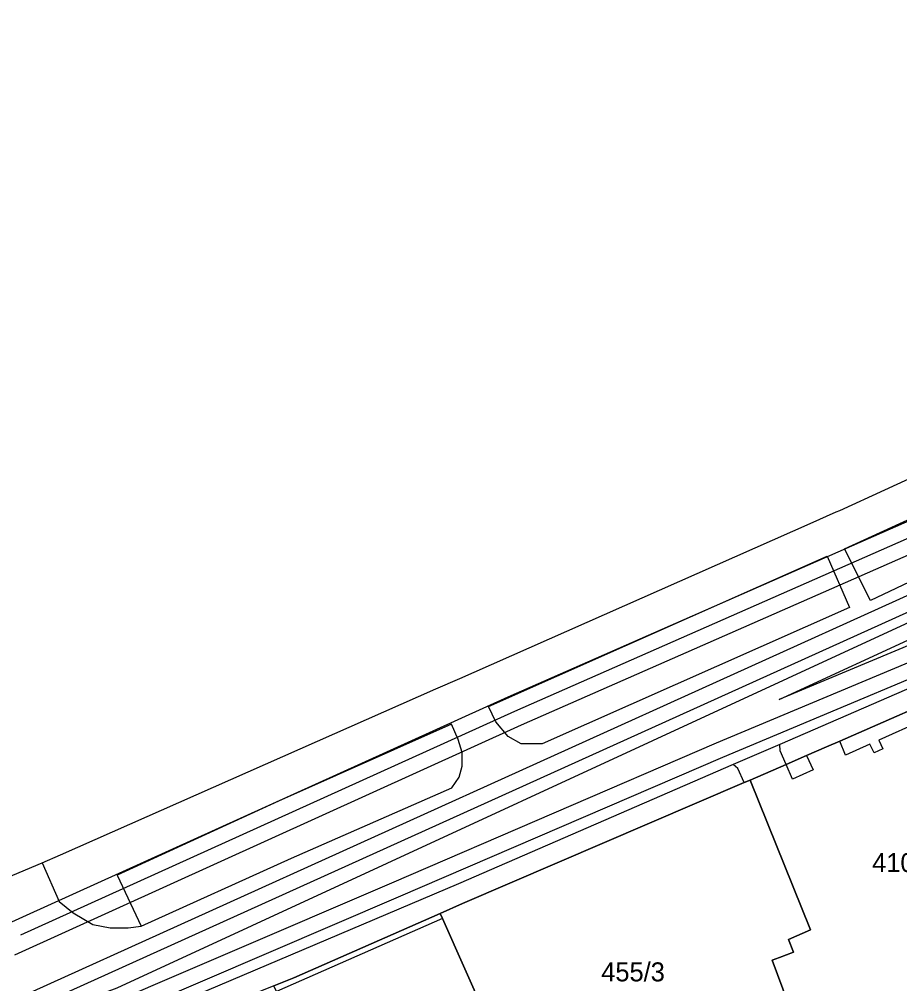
# Model space of a CAD drawing. Extents: x -264070 to -262271, y -1238894 to -1238141.
# Drawn here: x -263900.8 to -263808.2, y -1238587.2 to -1238485.7 of the extents above; entities that cross this region are included whole.
import ezdxf

# ---------------------------------------------------------------- set-up
doc = ezdxf.new("R2010")
doc.units = 0
for name, color, linetype in [('body_kn', 7, 'Continuous'), ('katuz_linie', 7, 'Continuous'), ('kladpar_druhypozemkov', 7, 'Continuous'), ('kladpar_hranice', 7, 'Continuous'), ('kladpar_parcelnecisla', 7, 'Continuous'), ('kladpar_plochy', 7, 'Continuous'), ('tarchy_linie', 7, 'Continuous'), ('zappar_hrandruhpozemk', 7, 'Continuous'), ('zuob_linie', 7, 'Continuous'), ('zuob_plochy', 7, 'Continuous')]:
    doc.layers.add(name, color=color, linetype=linetype)

msp = doc.modelspace()

# ---------------------------------------------------------------- linework, layer by layer
at = {"layer": 'body_kn'}
for p, q in [((-263814.84, -1238537.54), (-263814.84, -1238537.54)), ((-263814.47, -1238537.38), (-263814.47, -1238537.38)), ((-263817.58, -1238538.75), (-263817.58, -1238538.75)), ((-263815.82, -1238542.21), (-263815.82, -1238542.21)), ((-263813.97, -1238541.42), (-263813.97, -1238541.42)), ((-263811.24, -1238546.85), (-263811.24, -1238546.85)), ((-263813.46, -1238547.61), (-263813.46, -1238547.61)), ((-263852.95, -1238554.4), (-263852.95, -1238554.4)), ((-263854.46, -1238555.06), (-263854.46, -1238555.06)), ((-263856.97, -1238556.17), (-263856.97, -1238556.17)), ((-263849.37, -1238556.99), (-263849.37, -1238556.99)), ((-263820.85, -1238557.29), (-263820.85, -1238557.29)), ((-263851.43, -1238558), (-263851.43, -1238558)), ((-263851.43, -1238558), (-263851.43, -1238558)), ((-263848.69, -1238558.49), (-263848.69, -1238558.49)), ((-263850.69, -1238559.63), (-263850.69, -1238559.63)), ((-263855.34, -1238559.89), (-263855.34, -1238559.89)), ((-263848.01, -1238559.99), (-263848.01, -1238559.99)), ((-263854.62, -1238561.49), (-263854.62, -1238561.49)), ((-263849.39, -1238561.16), (-263849.39, -1238561.16)), ((-263814.46, -1238561.65), (-263814.46, -1238561.65)), ((-263810.36, -1238561.57), (-263810.36, -1238561.57)), ((-263848.01, -1238561.94), (-263848.01, -1238561.94)), ((-263845.78, -1238561.96), (-263845.78, -1238561.96)), ((-263827.46, -1238561.85), (-263827.46, -1238561.85)), ((-263820.8, -1238562.01), (-263820.8, -1238562.01)), ((-263820.8, -1238562.01), (-263820.8, -1238562.01)), ((-263820.76, -1238562.67), (-263820.76, -1238562.67)), ((-263815.88, -1238562.27), (-263815.88, -1238562.27)), ((-263811.31, -1238561.98), (-263811.31, -1238561.98)), ((-263809.94, -1238562.47), (-263809.94, -1238562.47)), ((-263854.2, -1238562.86), (-263854.2, -1238562.86)), ((-263826.81, -1238563.37), (-263826.81, -1238563.37)), ((-263817.98, -1238563.18), (-263817.98, -1238563.18)), ((-263817.98, -1238563.18), (-263817.98, -1238563.18)), ((-263813.88, -1238563.14), (-263813.88, -1238563.14)), ((-263810.87, -1238562.88), (-263810.87, -1238562.88)), ((-263854.23, -1238564.29), (-263854.23, -1238564.29)), ((-263825.7, -1238564.13), (-263825.7, -1238564.13)), ((-263825.7, -1238564.13), (-263825.7, -1238564.13)), ((-263825.19, -1238564.53), (-263825.19, -1238564.53)), ((-263820.12, -1238564.11), (-263820.12, -1238564.11)), ((-263820.12, -1238564.11), (-263820.12, -1238564.11)), ((-263817.27, -1238564.68), (-263817.27, -1238564.68)), ((-263854.53, -1238565.44), (-263854.53, -1238565.44)), ((-263819.46, -1238565.65), (-263819.46, -1238565.65)), ((-263855.31, -1238566.59), (-263855.31, -1238566.59)), ((-263824.53, -1238566.02), (-263824.53, -1238566.02)), ((-263824.53, -1238566.02), (-263824.53, -1238566.02)), ((-263823.91, -1238565.76), (-263823.91, -1238565.76)), ((-263823.91, -1238565.76), (-263823.91, -1238565.76)), ((-263873.56, -1238567.98), (-263873.56, -1238567.98)), ((-263896.49, -1238573.62), (-263896.49, -1238573.62)), ((-263898.4, -1238574.47), (-263898.4, -1238574.47)), ((-263898.4, -1238574.47), (-263898.4, -1238574.47)), ((-263872.17, -1238573.98), (-263872.17, -1238573.98)), ((-263890.52, -1238575.76), (-263890.52, -1238575.76)), ((-263861.61, -1238576.56), (-263861.61, -1238576.56)), ((-263854.59, -1238576.68), (-263854.59, -1238576.68)), ((-263854.59, -1238576.68), (-263854.59, -1238576.68)), ((-263896.63, -1238578.54), (-263896.63, -1238578.54)), ((-263860.96, -1238578.08), (-263860.96, -1238578.08)), ((-263854.17, -1238578.75), (-263854.17, -1238578.75)), ((-263895.17, -1238579.74), (-263895.17, -1238579.74)), ((-263856.52, -1238579.78), (-263856.52, -1238579.78)), ((-263893.07, -1238580.94), (-263893.07, -1238580.94)), ((-263856.29, -1238580.31), (-263856.29, -1238580.31)), ((-263856.29, -1238580.31), (-263856.29, -1238580.31)), ((-263891.25, -1238581.3), (-263891.25, -1238581.3)), ((-263889.38, -1238581.31), (-263889.38, -1238581.31)), ((-263888.01, -1238581.12), (-263888.01, -1238581.12)), ((-263817.56, -1238581.5), (-263817.56, -1238581.5)), ((-263900.65, -1238582.05), (-263900.65, -1238582.05)), ((-263819.87, -1238582.52), (-263819.87, -1238582.52)), ((-263819.34, -1238583.86), (-263819.34, -1238583.86)), ((-263821.59, -1238584.71), (-263821.59, -1238584.71)), ((-263820.82, -1238584.42), (-263820.82, -1238584.42)), ((-263871.93, -1238586.55), (-263871.93, -1238586.55))]:
    msp.add_line(p, q, dxfattribs=at)
at = {"layer": 'katuz_linie'}
msp.add_lwpolyline([(-263904.62, -1238577.05), (-263898.4, -1238574.47), (-263896.49, -1238573.62), (-263856.97, -1238556.17), (-263854.46, -1238555.06), (-263852.95, -1238554.4), (-263817.58, -1238538.75), (-263814.84, -1238537.54), (-263814.47, -1238537.38), (-263805, -1238533.05), (-263804.1, -1238532.62), (-263798.32, -1238529.9), (-263797.41, -1238529.47), (-263787.53, -1238524.91), (-263786.42, -1238524.4), (-263757.31, -1238510.93), (-263753.78, -1238509.3), (-263749.73, -1238507.42), (-263747.94, -1238506.58), (-263718.49, -1238492.76), (-263712.5, -1238489.95), (-263704.51, -1238486.2), (-263702.48, -1238485.24)], dxfattribs=at)
at = {"layer": 'kladpar_druhypozemkov'}
msp.add_line((-263835.36, -1238584.93), (-263835.36, -1238584.93), dxfattribs=at)
at = {"layer": 'kladpar_hranice'}
for points in [[(-263904.62, -1238577.05), (-263898.4, -1238574.47), (-263896.49, -1238573.62), (-263856.97, -1238556.17), (-263854.46, -1238555.06), (-263852.95, -1238554.4), (-263817.58, -1238538.75), (-263814.84, -1238537.54), (-263814.47, -1238537.38), (-263805, -1238533.05), (-263804.1, -1238532.62), (-263798.32, -1238529.9), (-263797.41, -1238529.47), (-263787.53, -1238524.91), (-263786.42, -1238524.4), (-263757.31, -1238510.93), (-263753.78, -1238509.3), (-263749.73, -1238507.42), (-263747.94, -1238506.58), (-263718.49, -1238492.76), (-263712.5, -1238489.95), (-263704.51, -1238486.2), (-263702.48, -1238485.24)], [(-263801.02, -1238555.76), (-263814.46, -1238561.65), (-263815.88, -1238562.27), (-263817.98, -1238563.18), (-263820.12, -1238564.11), (-263823.91, -1238565.76), (-263824.53, -1238566.02), (-263854.17, -1238578.75), (-263856.52, -1238579.78), (-263871.93, -1238586.55), (-263874.02, -1238587.4), (-263882.16, -1238590.7), (-263888.4, -1238593.1), (-263889.08, -1238591.29), (-263901, -1238596.1)], [(-263823.91, -1238565.76), (-263820.12, -1238564.11), (-263817.98, -1238563.18), (-263815.88, -1238562.27), (-263814.46, -1238561.65), (-263801.02, -1238555.76)], [(-263851.46, -1238591.23), (-263856.29, -1238580.31), (-263856.52, -1238579.78), (-263854.17, -1238578.75), (-263824.53, -1238566.02), (-263823.91, -1238565.76)], [(-263823.91, -1238565.76), (-263817.56, -1238581.5), (-263819.87, -1238582.52), (-263819.34, -1238583.86), (-263820.82, -1238584.42), (-263821.59, -1238584.71), (-263817.76, -1238594.98)], [(-263804.75, -1238589.91), (-263810.22, -1238592.14), (-263809.99, -1238592.61), (-263810.81, -1238592.96), (-263811.03, -1238592.47), (-263814.87, -1238594.03), (-263814.91, -1238593.95), (-263816.17, -1238594.41), (-263817.76, -1238594.98), (-263821.59, -1238584.71), (-263820.82, -1238584.42), (-263819.34, -1238583.86), (-263819.87, -1238582.52), (-263817.56, -1238581.5), (-263823.91, -1238565.76)], [(-263856.29, -1238580.31), (-263851.46, -1238591.23), (-263850.06, -1238590.67), (-263849.89, -1238591.1), (-263846.35, -1238589.53), (-263844.15, -1238594.72), (-263847.65, -1238596.25), (-263847.47, -1238596.69), (-263848.75, -1238597.33), (-263843.93, -1238608.21), (-263855.65, -1238613.52), (-263861.38, -1238616.01), (-263873.75, -1238588.01), (-263874.02, -1238587.4), (-263871.93, -1238586.55), (-263856.52, -1238579.78), (-263856.29, -1238580.31)]]:
    msp.add_lwpolyline(points, dxfattribs=at)
at = {"layer": 'kladpar_plochy'}
for points in [[(-263904.62, -1238577.05), (-263898.4, -1238574.47), (-263896.49, -1238573.62), (-263856.97, -1238556.17), (-263854.46, -1238555.06), (-263852.95, -1238554.4), (-263817.58, -1238538.75), (-263814.84, -1238537.54), (-263814.47, -1238537.38), (-263805, -1238533.05), (-263804.1, -1238532.62), (-263798.32, -1238529.9), (-263797.41, -1238529.47), (-263787.53, -1238524.91), (-263786.42, -1238524.4), (-263757.31, -1238510.93), (-263753.78, -1238509.3), (-263749.73, -1238507.42), (-263747.94, -1238506.58), (-263718.49, -1238492.76), (-263712.5, -1238489.95), (-263704.51, -1238486.2), (-263702.48, -1238485.24)], [(-263801.02, -1238555.76), (-263814.46, -1238561.65), (-263815.88, -1238562.27), (-263817.98, -1238563.18), (-263820.12, -1238564.11), (-263823.91, -1238565.76), (-263824.53, -1238566.02), (-263854.17, -1238578.75), (-263856.52, -1238579.78), (-263871.93, -1238586.55), (-263874.02, -1238587.4), (-263882.16, -1238590.7), (-263888.4, -1238593.1), (-263889.08, -1238591.29), (-263901, -1238596.1)], [(-263804.75, -1238589.91), (-263810.22, -1238592.14), (-263809.99, -1238592.61), (-263810.81, -1238592.96), (-263811.03, -1238592.47), (-263814.87, -1238594.03), (-263814.91, -1238593.95), (-263816.17, -1238594.41), (-263817.76, -1238594.98), (-263821.59, -1238584.71), (-263820.82, -1238584.42), (-263819.34, -1238583.86), (-263819.87, -1238582.52), (-263817.56, -1238581.5), (-263823.91, -1238565.76), (-263820.12, -1238564.11), (-263817.98, -1238563.18), (-263815.88, -1238562.27), (-263814.46, -1238561.65), (-263801.02, -1238555.76)], [(-263851.46, -1238591.23), (-263856.29, -1238580.31), (-263856.52, -1238579.78), (-263854.17, -1238578.75), (-263824.53, -1238566.02), (-263823.91, -1238565.76), (-263817.56, -1238581.5), (-263819.87, -1238582.52), (-263819.34, -1238583.86), (-263820.82, -1238584.42), (-263821.59, -1238584.71), (-263817.76, -1238594.98)]]:
    msp.add_lwpolyline(points, dxfattribs=at)
msp.add_lwpolyline([(-263856.29, -1238580.31), (-263851.46, -1238591.23), (-263850.06, -1238590.67), (-263849.89, -1238591.1), (-263846.35, -1238589.53), (-263844.15, -1238594.72), (-263847.65, -1238596.25), (-263847.47, -1238596.69), (-263848.75, -1238597.33), (-263843.93, -1238608.21), (-263855.65, -1238613.52), (-263861.38, -1238616.01), (-263873.75, -1238588.01), (-263874.02, -1238587.4), (-263871.93, -1238586.55), (-263856.52, -1238579.78)], close=True, dxfattribs=at)
at = {"layer": 'tarchy_linie'}
for points in [[(-264057.8, -1238661.22), (-263991.75, -1238634.81), (-263953.59, -1238615.83), (-263902.45, -1238592.17), (-263894.88, -1238589.22), (-263890.52, -1238587.61), (-263805.72, -1238548.49), (-263694.23, -1238497.41), (-263693.7, -1238498.42), (-263678.65, -1238491.83), (-263679.23, -1238490.22), (-263678.17, -1238489.62), (-263617.23, -1238461.76), (-263560.94, -1238435.5), (-263453.59, -1238385.71), (-263376.05, -1238350.16), (-263329.88, -1238328.77)], [(-264056.86, -1238661.79), (-263955.03, -1238615.7), (-263902.06, -1238590.93), (-263806.02, -1238547.49), (-263797.07, -1238543.46), (-263795.62, -1238546.45), (-263792.71, -1238545.26), (-263745.75, -1238523.77), (-263687.85, -1238496.76), (-263647.2, -1238478.29), (-263550.85, -1238434.28), (-263455.49, -1238390.65), (-263404.28, -1238367.05), (-263358.16, -1238345.65), (-263328.12, -1238332.27)], [(-263932.09, -1238607.52), (-263895.89, -1238591.28), (-263861.61, -1238576.56), (-263827.46, -1238561.85), (-263793.34, -1238547.55), (-263780.97, -1238541.82), (-263758.17, -1238531.52), (-263719.48, -1238513.81), (-263691.77, -1238500.91), (-263677.76, -1238494.67), (-263636.19, -1238475.69), (-263619.38, -1238467.98), (-263592.72, -1238455.89), (-263548.26, -1238435.63), (-263506.75, -1238416.44), (-263445.05, -1238388.54), (-263419.8, -1238377.15), (-263374.36, -1238356.49), (-263352.57, -1238346.28), (-263328.15, -1238332.21)], [(-263902.7, -1238581.17), (-263849.37, -1238556.99), (-263798.45, -1238534.63), (-263747.52, -1238511.25), (-263703.47, -1238492.52), (-263685.3, -1238485.55)], [(-263900.65, -1238582.05), (-263848.69, -1238558.49), (-263797.79, -1238536.14), (-263746.83, -1238512.75), (-263702.82, -1238494.04), (-263681.49, -1238485.86)], [(-263901.23, -1238588.8), (-263806.68, -1238546.03), (-263796.36, -1238541.38), (-263795.96, -1238542.2), (-263693.5, -1238495.26), (-263692.95, -1238496.29), (-263682.44, -1238491.69), (-263683.79, -1238488.51), (-263702.17, -1238495.56), (-263746.14, -1238514.25), (-263797.13, -1238537.65), (-263848.01, -1238559.99), (-263901.34, -1238584.17)], [(-263797.33, -1238546.46), (-263796.94, -1238547.27), (-263820.85, -1238557.29), (-263805.03, -1238549.99), (-263797.33, -1238546.46)], [(-263794.24, -1238549.72), (-263826.81, -1238563.37), (-263860.96, -1238578.08), (-263888.26, -1238589.8), (-263887.43, -1238592.73), (-263888.4, -1238593.1), (-263889.08, -1238591.29), (-263889.44, -1238591.43), (-263890.9, -1238592.03), (-263891.19, -1238591.06), (-263892.36, -1238591.57), (-263892.02, -1238592.48), (-263893.45, -1238593.05), (-263895.08, -1238593.71), (-263896.62, -1238594.33), (-263896.88, -1238593.54), (-263932.78, -1238609.64)]]:
    msp.add_lwpolyline(points, dxfattribs=at)
at = {"layer": 'zappar_hrandruhpozemk'}
for p, q in [((-263805.15, -1238543.97), (-263811.24, -1238546.85)), ((-263813.46, -1238547.61), (-263845.78, -1238561.96)), ((-263797.16, -1238551.74), (-263820.8, -1238562.01)), ((-263800.43, -1238557.09), (-263810.36, -1238561.57)), ((-263820.8, -1238562.01), (-263825.7, -1238564.13)), ((-263820.76, -1238562.67), (-263820.8, -1238562.01)), ((-263820.12, -1238564.11), (-263820.76, -1238562.67)), ((-263817.98, -1238563.18), (-263817.27, -1238564.68)), ((-263825.7, -1238564.13), (-263854.59, -1238576.68)), ((-263819.46, -1238565.65), (-263820.12, -1238564.11)), ((-263817.27, -1238564.68), (-263819.46, -1238565.65)), ((-263872.17, -1238573.98), (-263855.31, -1238566.59)), ((-263873.56, -1238567.98), (-263890.52, -1238575.76)), ((-263890.52, -1238575.76), (-263888.01, -1238581.12)), ((-263854.59, -1238576.68), (-263889.08, -1238591.29)), ((-263895.17, -1238579.74), (-263893.07, -1238580.94)), ((-263856.29, -1238580.31), (-263873.75, -1238588.01))]:
    msp.add_line(p, q, dxfattribs=at)
for points in [[(-263811.24, -1238546.85), (-263813.97, -1238541.42), (-263801.93, -1238535.92)], [(-263851.43, -1238558), (-263815.82, -1238542.21), (-263813.46, -1238547.61)], [(-263845.78, -1238561.96), (-263848.01, -1238561.94), (-263849.39, -1238561.16), (-263850.69, -1238559.63), (-263851.43, -1238558)], [(-263855.31, -1238566.59), (-263854.53, -1238565.44), (-263854.23, -1238564.29), (-263854.2, -1238562.86), (-263854.62, -1238561.49), (-263855.34, -1238559.89), (-263873.56, -1238567.98)], [(-263810.36, -1238561.57), (-263809.94, -1238562.47), (-263810.87, -1238562.88), (-263811.31, -1238561.98), (-263813.88, -1238563.14), (-263814.46, -1238561.65)], [(-263824.53, -1238566.02), (-263825.19, -1238564.53), (-263825.7, -1238564.13)], [(-263898.4, -1238574.47), (-263896.63, -1238578.54), (-263895.17, -1238579.74)], [(-263893.07, -1238580.94), (-263891.25, -1238581.3), (-263889.38, -1238581.31), (-263888.01, -1238581.12), (-263872.17, -1238573.98)]]:
    msp.add_lwpolyline(points, dxfattribs=at)
at = {"layer": 'zuob_linie'}
msp.add_lwpolyline([(-263904.62, -1238577.05), (-263898.4, -1238574.47), (-263896.49, -1238573.62), (-263856.97, -1238556.17), (-263854.46, -1238555.06), (-263852.95, -1238554.4), (-263817.58, -1238538.75), (-263814.84, -1238537.54), (-263814.47, -1238537.38), (-263805, -1238533.05), (-263804.1, -1238532.62), (-263798.32, -1238529.9), (-263797.41, -1238529.47), (-263787.53, -1238524.91), (-263786.42, -1238524.4), (-263757.31, -1238510.93), (-263753.78, -1238509.3), (-263749.73, -1238507.42), (-263747.94, -1238506.58), (-263718.49, -1238492.76), (-263712.5, -1238489.95), (-263704.51, -1238486.2), (-263702.48, -1238485.24)], dxfattribs=at)
at = {"layer": 'zuob_plochy'}
msp.add_lwpolyline([(-263904.62, -1238577.05), (-263898.4, -1238574.47), (-263896.49, -1238573.62), (-263856.97, -1238556.17), (-263854.46, -1238555.06), (-263852.95, -1238554.4), (-263817.58, -1238538.75), (-263814.84, -1238537.54), (-263814.47, -1238537.38), (-263805, -1238533.05), (-263804.1, -1238532.62), (-263798.32, -1238529.9), (-263797.41, -1238529.47), (-263787.53, -1238524.91), (-263786.42, -1238524.4), (-263757.31, -1238510.93), (-263753.78, -1238509.3), (-263749.73, -1238507.42), (-263747.94, -1238506.58), (-263718.49, -1238492.76), (-263712.5, -1238489.95), (-263704.51, -1238486.2), (-263702.48, -1238485.24)], dxfattribs=at)

# ---------------------------------------------------------------- texts
at = {"layer": 'kladpar_parcelnecisla'}
for s, p in [('410/16', (-263811.07, -1238575.44)), ('455/3', (-263839.58, -1238586.94))]:
    msp.add_text(s, height=2, dxfattribs=at).set_placement(p)

doc.saveas('drawing.dxf')
